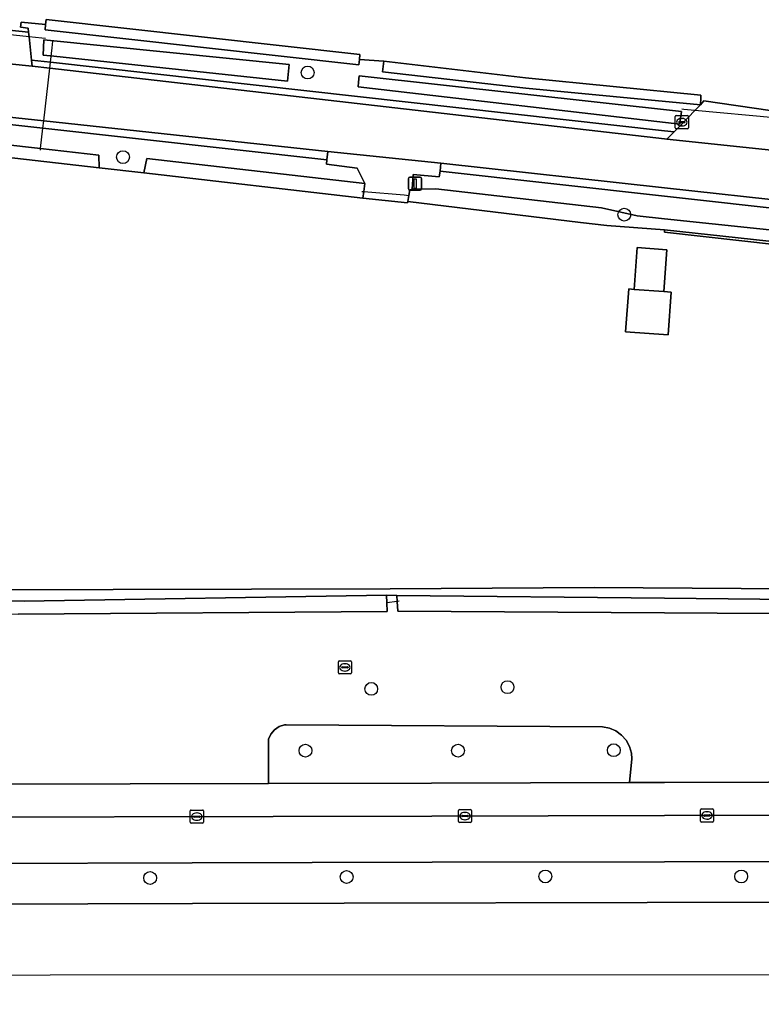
# Model space of a CAD drawing. Extents: x 160455 to 162082, y 388339 to 389736.
# Drawn here: x 161450.7 to 161507.4, y 388341.1 to 388415.3 of the extents above; entities that cross this region are included whole.
import ezdxf

# ---------------------------------------------------------------- set-up
doc = ezdxf.new("R2010")
doc.units = 0
for name, color, linetype in [('IMGEO_Berm_groen', 7, 'Continuous'), ('IMGEO_Boom', 7, 'Continuous'), ('IMGEO_Brandkraan', 7, 'Continuous'), ('IMGEO_Duiker', 7, 'Continuous'), ('IMGEO_Erf', 7, 'Continuous'), ('IMGEO_Fietspad_gesloten', 7, 'Continuous'), ('IMGEO_Groenvoorziening', 7, 'Continuous'), ('IMGEO_Haag', 7, 'Continuous'), ('IMGEO_Kolk', 7, 'Continuous'), ('IMGEO_Lichtmast', 7, 'Continuous'), ('IMGEO_Pand', 7, 'Continuous'), ('IMGEO_Rijbaan_lokaal_gesloten', 7, 'Continuous'), ('IMGEO_Rijbaan_lokaal_halfverhard', 7, 'Continuous'), ('IMGEO_Rijbaan_lokaal_open', 7, 'Continuous'), ('IMGEO_Rijbaan_regionaal_gesloten', 7, 'Continuous'), ('IMGEO_Rioolput', 7, 'Continuous'), ('IMGEO_Voetpad_open', 7, 'Continuous'), ('IMGEO_Waterloop', 7, 'Continuous')]:
    doc.layers.add(name, color=color, linetype=linetype)

msp = doc.modelspace()

# ---------------------------------------------------------------- linework, layer by layer
at = {"layer": 'IMGEO_Berm_groen'}
for points in [[(161478.461, 388411.336), (161478.553, 388412.131), (161476.698, 388412.253), (161476.654, 388411.855), (161452.691, 388414.527), (161452.735, 388414.925), (161450.873, 388415.123), (161450.831, 388414.732), (161451.407, 388414.653), (161451.439, 388414.353), (161451.475, 388414.008), (161451.664, 388412.223), (161453.111, 388412.061), (161500, 388406.826), (161500.738, 388406.744), (161501.292, 388407.31), (161502.324, 388408.37), (161502.517, 388408.568), (161502.741, 388408.816), (161489.405, 388410.066)], [(161471.195, 388410.6), (161453.365, 388412.508), (161452.557, 388412.594), (161452.597, 388413.768), (161471.332, 388411.873)], [(161501.289, 388408.298), (161501.188, 388407.6), (161501.155, 388407.326), (161476.599, 388410.172), (161476.633, 388410.531), (161476.679, 388411.013)], [(161452.531, 388407.017), (161433.394, 388409.142), (161432.503, 388408.107), (161432.584, 388407.076), (161432.611, 388406.726), (161433.026, 388406.708), (161433.031, 388407.085), (161433.035, 388407.643), (161452.352, 388405.459), (161456.789, 388404.957), (161456.816, 388404.005), (161460.232, 388403.621), (161460.464, 388404.715), (161477.112, 388402.801), (161476.532, 388403.963), (161474.178, 388404.268), (161474.217, 388404.61)], [(161500, 388401.835), (161482.858, 388403.746), (161482.798, 388403.312), (161480.813, 388403.485), (161480.722, 388402.374), (161482.536, 388402.401), (161495.18, 388400.936), (161497.92, 388400.328), (161500, 388400.109), (161521.823, 388397.813), (161520.335, 388399.568)], [(161497.073, 388360.29), (161496.721, 388360.692), (161496.289, 388361.007), (161495.797, 388361.218), (161495.271, 388361.314), (161471.106, 388361.477), (161470.983, 388361.462), (161470.571, 388361.333), (161470.21, 388361.096), (161469.927, 388360.769), (161469.745, 388360.378), (161469.759, 388356.983), (161482.211, 388357.01), (161497.334, 388357.059), (161497.498, 388358.889), (161497.469, 388359.303), (161497.326, 388359.818)]]:
    msp.add_lwpolyline(points, close=True, dxfattribs=at)
for points in [[(161512.075, 388369.937), (161500, 388370.02), (161479.635, 388370.16), (161479.588, 388370.885), (161479.559, 388371.345), (161478.767, 388371.384), (161478.785, 388370.795), (161478.805, 388370.136), (161450.644, 388369.91)], [(161385.142, 388356.797), (161469.759, 388356.983), (161469.745, 388360.378), (161469.927, 388360.769), (161470.21, 388361.096), (161470.571, 388361.333), (161470.983, 388361.462), (161471.106, 388361.477), (161495.271, 388361.314), (161495.797, 388361.218), (161496.289, 388361.007), (161496.721, 388360.692), (161497.073, 388360.29), (161497.326, 388359.818), (161497.469, 388359.303), (161497.498, 388358.889), (161497.334, 388357.059), (161500, 388357.068), (161563.595, 388357.275)], [(161601.634, 388351.24), (161584.355, 388351.193), (161570.319, 388351.171), (161564.186, 388351.162), (161553.319, 388351.138), (161527.249, 388351.08), (161510.249, 388351.043), (161500, 388351.02), (161482.251, 388350.981), (161463.938, 388350.935), (161447.938, 388350.895), (161426.938, 388350.842), (161400.938, 388350.776), (161385.44, 388350.737), (161382.674, 388350.734)], [(161380.923, 388347.635), (161381.39, 388347.632), (161381.858, 388347.63), (161400.946, 388347.676), (161426.946, 388347.739), (161447.946, 388347.79), (161463.946, 388347.828), (161510.249, 388347.94), (161527.249, 388347.981), (161553.327, 388348.044), (161570.327, 388348.085), (161590.409, 388348.133), (161601.642, 388348.202), (161622.407, 388348.328), (161626.64, 388348.434)]]:
    msp.add_lwpolyline(points, dxfattribs=at)
at = {"layer": 'IMGEO_Boom'}
for centre in [(161472.75, 388411.272), (161458.641, 388404.811), (161496.926, 388400.415), (161488.007, 388364.348), (161477.602, 388364.217), (161472.579, 388359.504), (161484.23, 388359.502), (161496.122, 388359.535), (161460.717, 388349.783), (161475.721, 388349.858), (161490.897, 388349.899), (161505.852, 388349.896)]:
    msp.add_circle(centre, 0.489, dxfattribs=at)
at = {"layer": 'IMGEO_Brandkraan'}
for p, q in [((161500.821, 388407.054), (161500.821, 388407.906)), ((161500.896, 388407.98), (161501.748, 388407.98)), ((161501.822, 388407.906), (161501.822, 388407.054)), ((161501.08, 388407.474), (161501.08, 388407.486)), ((161501.518, 388407.437), (161501.12, 388407.437)), ((161501.123, 388407.523), (161501.521, 388407.523)), ((161501.332, 388407.2), (161501.307, 388407.2)), ((161501.309, 388407.76), (161501.334, 388407.76)), ((161501.564, 388407.486), (161501.564, 388407.474)), ((161501.748, 388406.98), (161500.896, 388406.98))]:
    msp.add_line(p, q, dxfattribs=at)
for points in [[(161500.821, 388407.054), (161500.821, 388407.906)], [(161500.896, 388407.98), (161501.748, 388407.98)], [(161501.822, 388407.906), (161501.822, 388407.054)], [(161501.748, 388406.98), (161500.896, 388406.98)]]:
    msp.add_lwpolyline(points, dxfattribs=at)
for centre, radius, start, end in [((161500.898, 388407.904), 0.0765, 91.55205, 178.44795), ((161500.898, 388407.904), 0.0765, 91.55205, 178.44795), ((161501.746, 388407.904), 0.0765, 1.55205, 88.44795), ((161501.746, 388407.904), 0.0765, 1.55205, 88.44795), ((161501.12, 388407.483), 0.0403, 85.87752, 175.75265), ((161501.117, 388407.473), 0.0366, 178.93798, 274.71019), ((161501.521, 388407.48), 0.043, 264.86636, 352.45326), ((161501.525, 388407.485), 0.0386, 1.73085, 96.63898), ((161500.898, 388407.056), 0.0765, 181.55205, 268.44795), ((161500.898, 388407.056), 0.0765, 181.55205, 268.44795), ((161501.746, 388407.056), 0.0765, 271.55205, 358.44795), ((161501.746, 388407.056), 0.0765, 271.55205, 358.44795)]:
    msp.add_arc(centre, radius, start, end, dxfattribs=at)
for centre, major_axis, ratio, start_param, end_param in [((161501.308, 388407.48), (-0.387, 0.002), 0.722429, 4.712389, 7.853982), ((161501.333, 388407.48), (-0.39, 0.002), 0.717154, 1.570796, 4.712389)]:
    msp.add_ellipse(centre, major_axis=major_axis, ratio=ratio, start_param=start_param, end_param=end_param, dxfattribs=at)
at = {"layer": 'IMGEO_Duiker'}
for points in [[(161452.726, 388413.875), (161452.452, 388413.904), (161451.475, 388414.008), (161447.156, 388414.466), (161445.882, 388414.601), (161445.594, 388414.632)], [(161452.338, 388405.338), (161452.352, 388405.459), (161452.531, 388407.017), (161452.595, 388407.572), (161453.058, 388411.6), (161453.111, 388412.061), (161453.237, 388413.152), (161453.296, 388413.668)], [(161509.065, 388407.741), (161508.388, 388407.806), (161502.324, 388408.37), (161501.48, 388408.448), (161501.314, 388408.478)], [(161476.874, 388402.2), (161477.034, 388402.186), (161480.113, 388401.926), (161480.478, 388401.892)], [(161479.744, 388370.903), (161479.588, 388370.885), (161478.785, 388370.795)]]:
    msp.add_lwpolyline(points, dxfattribs=at)
at = {"layer": 'IMGEO_Erf'}
for points in [[(161447.237, 388414.796), (161451.439, 388414.353), (161451.407, 388414.653), (161450.831, 388414.732), (161450.873, 388415.123), (161452.735, 388414.925), (161452.779, 388415.323), (161476.742, 388412.651), (161476.698, 388412.253), (161478.553, 388412.131), (161489.369, 388410.876), (161502.778, 388409.55), (161502.766, 388409.31), (161502.741, 388408.816), (161502.995, 388409.097), (161508.06, 388408.384)], [(161426.141, 388371.722), (161479.05, 388371.848), (161494.632, 388371.96), (161532.067, 388371.707), (161532.39, 388378.421), (161525.152, 388379.195), (161525.47, 388382.18), (161526, 388387.15), (161533.334, 388386.363), (161534.301, 388395.241), (161526.734, 388396.192), (161523.17, 388396.489), (161500, 388399.091), (161500, 388399.261), (161495.585, 388399.587), (161493.581, 388399.809), (161480.395, 388401.437), (161480.37, 388401.314), (161476.97, 388401.688), (161460.232, 388403.621), (161456.816, 388404.005), (161433.026, 388406.708)]]:
    msp.add_lwpolyline(points, dxfattribs=at)
msp.add_lwpolyline([(161497.264, 388394.747), (161497.678, 388394.717), (161497.91, 388397.908), (161500.181, 388397.743), (161499.949, 388394.552), (161500.508, 388394.511), (161500.27, 388391.243), (161497.026, 388391.479)], close=True, dxfattribs=at)
at = {"layer": 'IMGEO_Fietspad_gesloten'}
for points in [[(161621.843, 388354.843), (161605.581, 388354.79), (161584.131, 388354.746), (161563.646, 388354.712), (161500, 388354.547), (161482.221, 388354.501), (161385.23, 388354.303), (161382.274, 388354.268)], [(161382.674, 388350.734), (161385.44, 388350.737), (161400.938, 388350.776), (161426.938, 388350.842), (161447.938, 388350.895), (161463.938, 388350.935), (161482.251, 388350.981), (161500, 388351.02), (161510.249, 388351.043), (161527.249, 388351.08), (161553.319, 388351.138), (161564.186, 388351.162), (161570.319, 388351.171), (161584.355, 388351.193), (161601.634, 388351.24), (161623.66, 388351.3), (161626.634, 388351.374)]]:
    msp.add_lwpolyline(points, dxfattribs=at)
at = {"layer": 'IMGEO_Groenvoorziening'}
for points in [[(161452.735, 388414.925), (161452.691, 388414.527), (161476.654, 388411.855), (161476.698, 388412.253), (161476.742, 388412.651), (161452.779, 388415.323)], [(161478.553, 388412.131), (161478.461, 388411.336), (161489.405, 388410.066), (161502.741, 388408.816), (161502.766, 388409.31), (161502.778, 388409.55), (161489.369, 388410.876)], [(161500, 388399.261), (161500, 388399.091), (161523.17, 388396.489), (161526.734, 388396.192), (161534.301, 388395.241), (161534.897, 388395.166), (161535.545, 388395.085), (161541.993, 388394.275), (161542.369, 388394.228), (161542.305, 388394.422), (161535.874, 388395.19), (161535.912, 388395.621), (161532.725, 388396.197), (161532.6, 388395.673), (161527.299, 388396.27), (161521.897, 388396.868), (161521.932, 388397.316), (161521.676, 388397.345), (161521.564, 388396.921)]]:
    msp.add_lwpolyline(points, close=True, dxfattribs=at)
for points in [[(161376.465, 388378.825), (161370.204, 388371.477), (161371.064, 388371.152), (161451.098, 388370.912), (161478.767, 388371.384), (161479.559, 388371.345), (161500, 388371.132), (161512.135, 388371.005), (161519.089, 388371.261), (161536.237, 388371.116), (161571.067, 388371.583), (161570.948, 388371.76), (161570.783, 388372)], [(161570.783, 388372), (161532.574, 388371.948), (161532.562, 388371.708), (161532.067, 388371.707), (161494.632, 388371.96), (161479.05, 388371.848), (161426.141, 388371.722), (161425.195, 388371.72), (161371.541, 388371.687), (161371.721, 388371.889), (161377.034, 388377.844)]]:
    msp.add_lwpolyline(points, dxfattribs=at)
at = {"layer": 'IMGEO_Haag'}
for points in [[(161452.691, 388414.527), (161476.654, 388411.855), (161476.698, 388412.253), (161476.742, 388412.651), (161452.779, 388415.323), (161452.735, 388414.925)], [(161478.461, 388411.336), (161489.405, 388410.066), (161502.741, 388408.816), (161502.766, 388409.31), (161502.778, 388409.55), (161489.369, 388410.876), (161478.553, 388412.131)]]:
    msp.add_lwpolyline(points, close=True, dxfattribs=at)
for points in [[(161376.465, 388378.825), (161370.204, 388371.477), (161371.064, 388371.152), (161451.098, 388370.912), (161478.767, 388371.384), (161479.559, 388371.345), (161500, 388371.132), (161512.135, 388371.005), (161519.089, 388371.261), (161536.237, 388371.116), (161571.067, 388371.583), (161570.948, 388371.76), (161570.783, 388372)], [(161570.783, 388372), (161532.574, 388371.948), (161532.562, 388371.708), (161532.067, 388371.707), (161494.632, 388371.96), (161479.05, 388371.848), (161426.141, 388371.722), (161425.195, 388371.72), (161371.541, 388371.687), (161371.721, 388371.889), (161377.034, 388377.844)]]:
    msp.add_lwpolyline(points, dxfattribs=at)
at = {"layer": 'IMGEO_Kolk'}
for p, q in [((161463.785, 388354.044), (161463.785, 388354.896)), ((161463.86, 388354.97), (161464.712, 388354.97)), ((161464.044, 388354.464), (161464.044, 388354.476)), ((161464.087, 388354.513), (161464.485, 388354.513)), ((161464.273, 388354.75), (161464.298, 388354.75)), ((161464.528, 388354.476), (161464.528, 388354.464)), ((161464.786, 388354.896), (161464.786, 388354.044)), ((161484.256, 388354.082), (161484.256, 388354.934)), ((161484.331, 388355.008), (161485.183, 388355.008)), ((161484.515, 388354.502), (161484.515, 388354.514)), ((161484.953, 388354.465), (161484.555, 388354.465)), ((161484.558, 388354.551), (161484.956, 388354.551)), ((161484.744, 388354.788), (161484.769, 388354.788)), ((161484.999, 388354.514), (161484.999, 388354.502)), ((161485.257, 388354.934), (161485.257, 388354.082)), ((161502.739, 388354.128), (161502.739, 388354.98)), ((161502.814, 388355.054), (161503.666, 388355.054)), ((161502.998, 388354.548), (161502.998, 388354.56)), ((161503.436, 388354.511), (161503.038, 388354.511)), ((161503.041, 388354.597), (161503.439, 388354.597)), ((161503.227, 388354.834), (161503.252, 388354.834)), ((161503.482, 388354.56), (161503.482, 388354.548)), ((161503.74, 388354.98), (161503.74, 388354.128)), ((161464.712, 388353.97), (161463.86, 388353.97)), ((161464.482, 388354.427), (161464.084, 388354.427)), ((161464.296, 388354.19), (161464.271, 388354.19)), ((161485.183, 388354.008), (161484.331, 388354.008)), ((161484.767, 388354.228), (161484.742, 388354.228)), ((161503.666, 388354.054), (161502.814, 388354.054)), ((161503.25, 388354.274), (161503.225, 388354.274))]:
    msp.add_line(p, q, dxfattribs=at)
for points in [[(161463.785, 388354.044), (161463.785, 388354.896)], [(161463.86, 388354.97), (161464.712, 388354.97)], [(161464.786, 388354.896), (161464.786, 388354.044)], [(161484.256, 388354.082), (161484.256, 388354.934)], [(161484.331, 388355.008), (161485.183, 388355.008)], [(161485.257, 388354.934), (161485.257, 388354.082)], [(161502.739, 388354.128), (161502.739, 388354.98)], [(161502.814, 388355.054), (161503.666, 388355.054)], [(161503.74, 388354.98), (161503.74, 388354.128)], [(161464.712, 388353.97), (161463.86, 388353.97)], [(161485.183, 388354.008), (161484.331, 388354.008)], [(161503.666, 388354.054), (161502.814, 388354.054)]]:
    msp.add_lwpolyline(points, dxfattribs=at)
for centre, radius, start, end in [((161463.862, 388354.894), 0.0765, 91.55205, 178.44795), ((161463.862, 388354.894), 0.0765, 91.55205, 178.44795), ((161464.084, 388354.473), 0.0403, 85.87752, 175.75265), ((161464.081, 388354.463), 0.0366, 178.93798, 274.71019), ((161464.485, 388354.47), 0.043, 264.86636, 352.45326), ((161464.489, 388354.475), 0.0386, 1.73085, 96.63898), ((161464.71, 388354.894), 0.0765, 1.55205, 88.44795), ((161464.71, 388354.894), 0.0765, 1.55205, 88.44795), ((161484.333, 388354.932), 0.0765, 91.55205, 178.44795), ((161484.333, 388354.932), 0.0765, 91.55205, 178.44795), ((161484.555, 388354.511), 0.0403, 85.87752, 175.75265), ((161484.552, 388354.501), 0.0366, 178.93798, 274.71019), ((161484.956, 388354.508), 0.043, 264.86636, 352.45326), ((161484.96, 388354.513), 0.0386, 1.73085, 96.63898), ((161485.181, 388354.932), 0.0765, 1.55205, 88.44795), ((161485.181, 388354.932), 0.0765, 1.55205, 88.44795), ((161502.816, 388354.978), 0.0765, 91.55205, 178.44795), ((161502.816, 388354.978), 0.0765, 91.55205, 178.44795), ((161503.038, 388354.557), 0.0403, 85.87752, 175.75265), ((161503.035, 388354.547), 0.0366, 178.93798, 274.71019), ((161503.439, 388354.554), 0.043, 264.86636, 352.45326), ((161503.443, 388354.559), 0.0386, 1.73085, 96.63898), ((161503.664, 388354.978), 0.0765, 1.55205, 88.44795), ((161503.664, 388354.978), 0.0765, 1.55205, 88.44795), ((161463.862, 388354.046), 0.0765, 181.55205, 268.44795), ((161463.862, 388354.046), 0.0765, 181.55205, 268.44795), ((161464.71, 388354.046), 0.0765, 271.55205, 358.44795), ((161464.71, 388354.046), 0.0765, 271.55205, 358.44795), ((161484.333, 388354.084), 0.0765, 181.55205, 268.44795), ((161484.333, 388354.084), 0.0765, 181.55205, 268.44795), ((161485.181, 388354.084), 0.0765, 271.55205, 358.44795), ((161485.181, 388354.084), 0.0765, 271.55205, 358.44795), ((161502.816, 388354.13), 0.0765, 181.55205, 268.44795), ((161502.816, 388354.13), 0.0765, 181.55205, 268.44795), ((161503.664, 388354.13), 0.0765, 271.55205, 358.44795), ((161503.664, 388354.13), 0.0765, 271.55205, 358.44795)]:
    msp.add_arc(centre, radius, start, end, dxfattribs=at)
for centre, major_axis, ratio, start_param, end_param in [((161464.272, 388354.47), (-0.387, 0.002), 0.722429, 4.712389, 7.853982), ((161464.297, 388354.47), (-0.39, 0.002), 0.717154, 1.570796, 4.712389), ((161484.743, 388354.508), (-0.387, 0.002), 0.722429, 4.712389, 7.853982), ((161484.768, 388354.508), (-0.39, 0.002), 0.717154, 1.570796, 4.712389), ((161503.226, 388354.554), (-0.387, 0.002), 0.722429, 4.712389, 7.853982), ((161503.251, 388354.554), (-0.39, 0.002), 0.717154, 1.570796, 4.712389)]:
    msp.add_ellipse(centre, major_axis=major_axis, ratio=ratio, start_param=start_param, end_param=end_param, dxfattribs=at)
at = {"layer": 'IMGEO_Lichtmast'}
for p, q in [((161480.454, 388402.381), (161480.454, 388403.181)), ((161480.454, 388403.181), (161480.454, 388402.381)), ((161480.554, 388403.281), (161481.344, 388403.281)), ((161481.344, 388403.281), (161480.554, 388403.281)), ((161481.444, 388403.181), (161481.444, 388402.381)), ((161481.444, 388402.381), (161481.444, 388403.181)), ((161481.344, 388402.281), (161480.554, 388402.281)), ((161480.554, 388402.281), (161481.344, 388402.281))]:
    msp.add_line(p, q, dxfattribs=at)
msp.add_lwpolyline([(161480.874, 388403.156), (161481.024, 388403.156), (161481.024, 388402.406), (161480.874, 388402.406), (161480.874, 388403.156)], dxfattribs=at)
for centre, start, end in [((161480.554, 388403.181), 90, 180), ((161480.554, 388403.181), 90, 180), ((161481.344, 388403.181), 0, 90), ((161481.344, 388403.181), 360, 90), ((161480.554, 388402.381), 180, 270), ((161480.554, 388402.381), 180, 270), ((161481.344, 388402.381), 270, 0), ((161481.344, 388402.381), 270, 0)]:
    msp.add_arc(centre, 0.1, start, end, dxfattribs=at)
at = {"layer": 'IMGEO_Pand'}
for points in [[(161497.678, 388394.717), (161499.949, 388394.552), (161500.181, 388397.743), (161497.91, 388397.908)], [(161499.949, 388394.552), (161497.678, 388394.717), (161497.264, 388394.747), (161497.026, 388391.479), (161500.27, 388391.243), (161500.508, 388394.511)]]:
    msp.add_lwpolyline(points, close=True, dxfattribs=at)
at = {"layer": 'IMGEO_Rijbaan_lokaal_gesloten'}
for points in [[(161509.137, 388405.245), (161500.177, 388406.183), (161500, 388406.203), (161453.058, 388411.6), (161451.697, 388411.756), (161446.668, 388412.263)], [(161433.787, 388409.604), (161452.595, 388407.572), (161474.277, 388405.23), (161482.928, 388404.355), (161500, 388402.479), (161520.419, 388400.235)]]:
    msp.add_lwpolyline(points, dxfattribs=at)
at = {"layer": 'IMGEO_Rijbaan_lokaal_halfverhard'}
msp.add_lwpolyline([(161453.111, 388412.061), (161451.664, 388412.223), (161451.697, 388411.756), (161453.058, 388411.6), (161500, 388406.203), (161500.177, 388406.183), (161500.738, 388406.744), (161500, 388406.826)], close=True, dxfattribs=at)
at = {"layer": 'IMGEO_Rijbaan_lokaal_open'}
for points in [[(161451.475, 388414.008), (161451.439, 388414.353), (161447.237, 388414.796), (161447.156, 388414.466), (161446.759, 388412.851), (161446.668, 388412.263), (161451.697, 388411.756), (161451.664, 388412.223)], [(161452.595, 388407.572), (161433.787, 388409.604), (161433.394, 388409.142), (161452.531, 388407.017), (161474.217, 388404.61), (161474.277, 388405.23)], [(161480.813, 388403.485), (161482.798, 388403.312), (161482.858, 388403.746), (161482.928, 388404.355), (161474.277, 388405.23), (161474.217, 388404.61), (161474.178, 388404.268), (161476.532, 388403.963), (161477.112, 388402.801), (161477.034, 388402.186), (161476.97, 388401.688), (161480.37, 388401.314), (161480.395, 388401.437), (161480.478, 388401.892), (161480.556, 388402.321), (161480.722, 388402.374)], [(161500, 388402.479), (161482.928, 388404.355), (161482.858, 388403.746), (161500, 388401.835), (161520.335, 388399.568), (161520.419, 388400.235)]]:
    msp.add_lwpolyline(points, close=True, dxfattribs=at)
at = {"layer": 'IMGEO_Rijbaan_regionaal_gesloten'}
for points in [[(161341.848, 388343.942), (161320.186, 388343.251), (161320.066, 388343.246), (161319.969, 388341.111), (161340.963, 388342.346), (161621.218, 388342.469), (161666.576, 388349.892)], [(161626.64, 388348.434), (161622.407, 388348.328), (161601.642, 388348.202), (161590.409, 388348.133), (161570.327, 388348.085), (161553.327, 388348.044), (161527.249, 388347.981), (161510.249, 388347.94), (161463.946, 388347.828), (161447.946, 388347.79), (161426.946, 388347.739), (161400.946, 388347.676), (161381.858, 388347.63), (161381.39, 388347.632), (161380.923, 388347.635)]]:
    msp.add_lwpolyline(points, dxfattribs=at)
at = {"layer": 'IMGEO_Rioolput'}
for p, q in [((161475.164, 388366.359), (161476.016, 388366.359)), ((161475.089, 388365.433), (161475.089, 388366.285)), ((161475.348, 388365.853), (161475.348, 388365.865)), ((161475.786, 388365.816), (161475.388, 388365.816)), ((161475.391, 388365.902), (161475.789, 388365.902)), ((161475.6, 388365.579), (161475.575, 388365.579)), ((161475.577, 388366.139), (161475.602, 388366.139)), ((161475.832, 388365.865), (161475.832, 388365.853)), ((161476.09, 388366.285), (161476.09, 388365.433)), ((161476.016, 388365.359), (161475.164, 388365.359))]:
    msp.add_line(p, q, dxfattribs=at)
for points in [[(161475.164, 388366.359), (161476.016, 388366.359)], [(161475.089, 388365.433), (161475.089, 388366.285)], [(161476.09, 388366.285), (161476.09, 388365.433)], [(161476.016, 388365.359), (161475.164, 388365.359)]]:
    msp.add_lwpolyline(points, dxfattribs=at)
for centre, radius, start, end in [((161475.166, 388366.283), 0.0765, 91.55205, 178.44795), ((161475.166, 388366.283), 0.0765, 91.55205, 178.44795), ((161476.014, 388366.283), 0.0765, 1.55205, 88.44795), ((161476.014, 388366.283), 0.0765, 1.55205, 88.44795), ((161475.388, 388365.862), 0.0403, 85.87752, 175.75265), ((161475.385, 388365.852), 0.0366, 178.93798, 274.71019), ((161475.789, 388365.859), 0.043, 264.86636, 352.45326), ((161475.793, 388365.864), 0.0386, 1.73085, 96.63898), ((161475.166, 388365.435), 0.0765, 181.55205, 268.44795), ((161475.166, 388365.435), 0.0765, 181.55205, 268.44795), ((161476.014, 388365.435), 0.0765, 271.55205, 358.44795), ((161476.014, 388365.435), 0.0765, 271.55205, 358.44795)]:
    msp.add_arc(centre, radius, start, end, dxfattribs=at)
for centre, major_axis, ratio, start_param, end_param in [((161475.576, 388365.859), (-0.387, 0.002), 0.722429, 4.712389, 7.853982), ((161475.601, 388365.859), (-0.39, 0.002), 0.717154, 1.570796, 4.712389)]:
    msp.add_ellipse(centre, major_axis=major_axis, ratio=ratio, start_param=start_param, end_param=end_param, dxfattribs=at)
at = {"layer": 'IMGEO_Voetpad_open'}
msp.add_lwpolyline([(161508.388, 388407.806), (161508.261, 388408.247), (161508.047, 388408.272), (161508.06, 388408.384), (161502.995, 388409.097), (161502.741, 388408.816), (161502.517, 388408.568), (161502.324, 388408.37), (161501.292, 388407.31), (161500.738, 388406.744), (161500.177, 388406.183), (161509.137, 388405.245), (161508.915, 388405.924), (161508.548, 388407.242), (161508.518, 388407.35)], close=True, dxfattribs=at)
for points in [[(161622.862, 388357.356), (161605.314, 388357.297), (161584.92, 388357.228), (161583.091, 388357.232), (161575.041, 388357.25), (161563.595, 388357.275), (161500, 388357.068), (161497.334, 388357.059), (161482.211, 388357.01), (161469.759, 388356.983), (161385.142, 388356.797), (161379.949, 388356.809), (161379.648, 388356.81), (161375.109, 388356.904), (161373.168, 388356.944), (161365.953, 388357.183), (161364.423, 388357.271), (161360.819, 388357.477)], [(161382.274, 388354.268), (161385.23, 388354.303), (161482.221, 388354.501), (161500, 388354.547), (161563.646, 388354.712), (161584.131, 388354.746), (161605.581, 388354.79), (161621.843, 388354.843)]]:
    msp.add_lwpolyline(points, dxfattribs=at)
at = {"layer": 'IMGEO_Waterloop'}
for points in [[(161452.597, 388413.768), (161452.557, 388412.594), (161453.365, 388412.508), (161471.195, 388410.6), (161471.332, 388411.873)], [(161476.679, 388411.013), (161476.633, 388410.531), (161476.599, 388410.172), (161501.155, 388407.326), (161501.188, 388407.6), (161501.289, 388408.298)], [(161452.352, 388405.459), (161433.035, 388407.643), (161433.031, 388407.085), (161433.026, 388406.708), (161456.816, 388404.005), (161456.789, 388404.957)], [(161477.112, 388402.801), (161460.464, 388404.715), (161460.232, 388403.621), (161476.97, 388401.688), (161477.034, 388402.186)], [(161493.581, 388399.809), (161495.585, 388399.587), (161500, 388399.261), (161521.564, 388396.921), (161521.676, 388397.345), (161521.823, 388397.813), (161500, 388400.109), (161497.92, 388400.328), (161495.18, 388400.936), (161482.536, 388402.401), (161480.722, 388402.374), (161480.556, 388402.321), (161480.478, 388401.892), (161480.395, 388401.437)], [(161371.064, 388371.152), (161370.204, 388371.477), (161365.828, 388371.724), (161365.779, 388370.896), (161365.735, 388370.142), (161415.086, 388370.091), (161450.644, 388369.91), (161478.805, 388370.136), (161478.785, 388370.795), (161478.767, 388371.384), (161451.098, 388370.912)]]:
    msp.add_lwpolyline(points, close=True, dxfattribs=at)
msp.add_lwpolyline([(161512.135, 388371.005), (161500, 388371.132), (161479.559, 388371.345), (161479.588, 388370.885), (161479.635, 388370.16), (161500, 388370.02), (161512.075, 388369.937)], dxfattribs=at)

doc.saveas('drawing.dxf')
